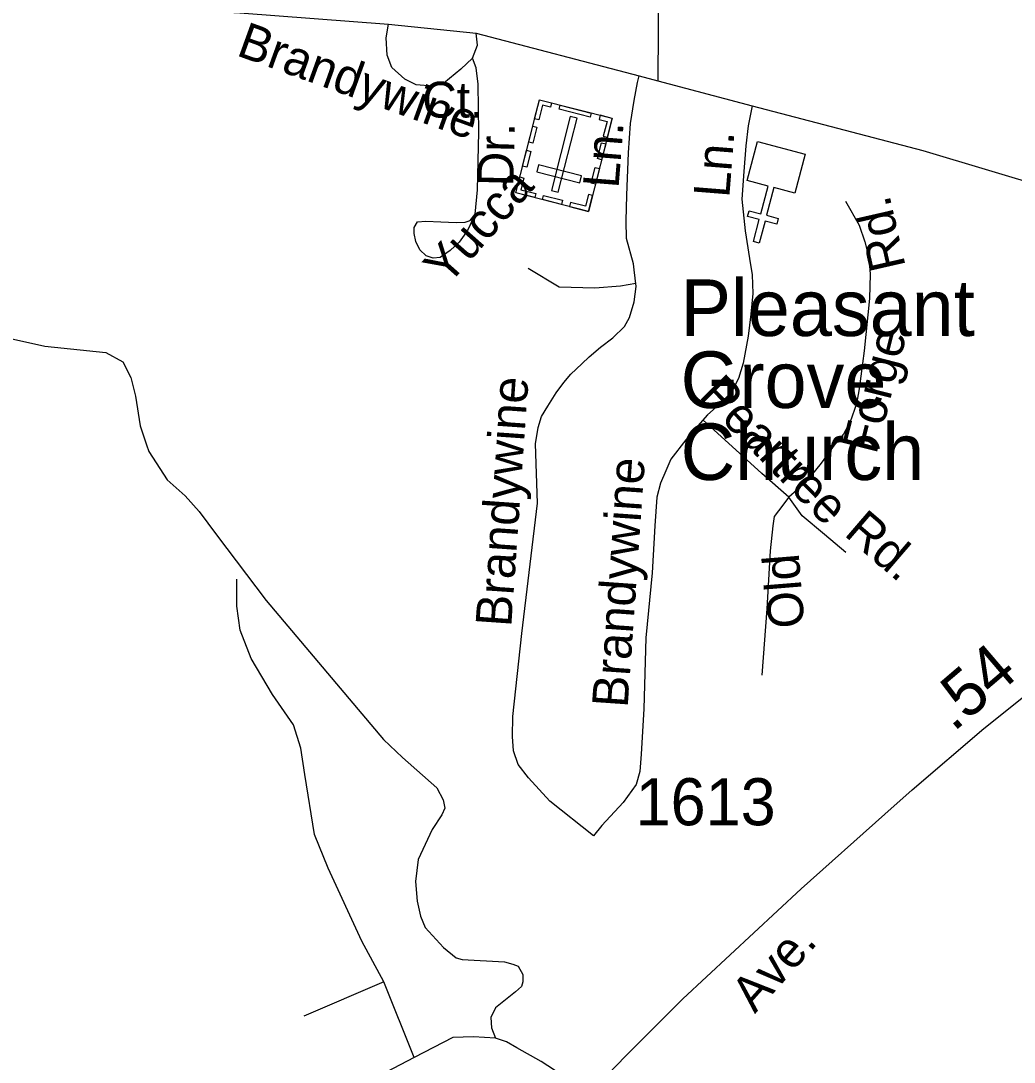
# Model space of a CAD drawing. Extents: x 2220236 to 2384410, y 720751 to 894131.
# Drawn here: x 2340366 to 2343003, y 813234 to 815997 of the extents above; entities that cross this region are included whole.
import ezdxf

# ---------------------------------------------------------------- set-up
doc = ezdxf.new("R2010")
doc.units = 0
for name, color, linetype in [('Exist Cultural Cemetery CELL', 7, 'Continuous'), ('Exist Cultural Church CELL', 7, 'Continuous'), ('Exist Cultural Church Label', 7, 'Continuous'), ('Exist Road Non-System Type 51', 7, 'Continuous'), ('Exist Road Non-System Type 51 Label', 7, 'Continuous'), ('Exist Road Secondary Mileage Hundredths English Label', 7, 'Continuous'), ('Exist Road Secondary Type 51 Attributed', 7, 'Continuous'), ('Exist Road Secondary Type 51 Label', 7, 'Continuous'), ('Exist Road Secondary Type 51 Number Label', 7, 'Continuous')]:
    doc.layers.add(name, color=color, linetype=linetype)

msp = doc.modelspace()

# ---------------------------------------------------------------- linework, layer by layer
at = {"layer": 'Exist Cultural Cemetery CELL'}
for points in [[(2341872.9, 815491.4), (2341680, 815540.6), (2341742.9, 815787.3), (2341935.8, 815738.2)], [(2341775, 815779.1), (2341772.1, 815768), (2341750.8, 815773.4), (2341740.8, 815734.3), (2341730, 815737), (2341742.9, 815787.3)], [(2341877.3, 815741.2), (2341795, 815762.2), (2341797.9, 815773.2), (2341880.1, 815752.3)], [(2341774.5, 815546.7), (2341792.6, 815542.1), (2341842.7, 815738.6), (2341824.6, 815743.2)], [(2341903.7, 815746.3), (2341900.9, 815735.2), (2341922.2, 815729.7), (2341912.2, 815690.6), (2341923, 815687.8), (2341935.8, 815738.1)], [(2341736, 815714.5), (2341725.3, 815672.5), (2341714.3, 815675.3), (2341725, 815717.3)], [(2341918.6, 815670.4), (2341907.9, 815628.4), (2341896.8, 815631.2), (2341907.5, 815673.2)], [(2341719.7, 815650.6), (2341709, 815608.6), (2341698, 815611.4), (2341708.7, 815653.4)], [(2341850.2, 815567.4), (2341854.8, 815585.5), (2341740.7, 815614.6), (2341736.1, 815596.5)], [(2341901.9, 815605.2), (2341891.3, 815563.3), (2341880.2, 815566.1), (2341890.9, 815608.1)], [(2341690.6, 815582.6), (2341701.6, 815579.8), (2341693.7, 815548.6), (2341733, 815538.6), (2341730.2, 815527.8), (2341679.9, 815540.6)], [(2341883.6, 815533.4), (2341872.6, 815536.2), (2341864.7, 815505), (2341825.4, 815515), (2341822.6, 815504.2), (2341872.9, 815491.4)], [(2341801.2, 815509.7), (2341750.9, 815522.5), (2341753.7, 815533.6), (2341804, 815520.8)]]:
    msp.add_lwpolyline(points, close=True, dxfattribs=at)
at = {"layer": 'Exist Cultural Church CELL'}
msp.add_lwpolyline([(2342420.2, 815539.9), (2342365.2, 815554.4), (2342345.6, 815480.9), (2342376.5, 815472.6), (2342372.4, 815457.2), (2342341.5, 815465.4), (2342326, 815407.3), (2342310.5, 815411.4), (2342326, 815469.6), (2342295.1, 815477.8), (2342299.2, 815493.2), (2342330.1, 815485), (2342349.7, 815558.6), (2342294, 815573.5), (2342321.4, 815676.4), (2342447.7, 815642.8)], close=True, dxfattribs=at)
at = {"layer": 'Exist Road Non-System Type 51'}
for p, q in [((2341329.4, 813447.2), (2341117.1, 813356.4)), ((2341409.9, 813246.8), (2341329.4, 813447.2))]:
    msp.add_line(p, q, dxfattribs=at)
for points in [[(2342025.1, 816743.6), (2342041.4, 816372), (2342058.6, 816112.2), (2342057.3, 815837.5)], [(2341565.4, 815897.6), (2341534.1, 815868.6), (2341488.9, 815831.5), (2341458.8, 815823.4), (2341415.9, 815826.9), (2341385.8, 815841.9), (2341351, 815873.3), (2341338.3, 815905.7), (2341336, 815952.1), (2341342.3, 815988.1)], [(2341565.4, 815897.6), (2341578.2, 815932.4), (2341575, 815964.2)], [(2341572.4, 815483.6), (2341578.2, 815548.5), (2341581.7, 815701.6), (2341580.5, 815829.2), (2341574.7, 815872.1), (2341565.4, 815897.6)], [(2341994.3, 815336.2), (2341992.4, 815352.3), (2341973.6, 815419), (2341972.8, 815466.1), (2341974.5, 815534.6), (2341978.8, 815646.7), (2341984.8, 815724.6), (2341994.2, 815785.3), (2342002.7, 815833.2), (2342007.7, 815851.2)], [(2342307.2, 815771.6), (2342296.9, 815718.6), (2342290.1, 815665.5), (2342284.9, 815597), (2342279.8, 815523.5), (2342288.4, 815439.6), (2342300.3, 815366), (2342307.2, 815323.2), (2342308.9, 815273.6), (2342303.7, 815218.8), (2342296.9, 815160.6), (2342283.2, 815088.7), (2342271.2, 815047.6), (2342252.4, 815011.7), (2342219.9, 814979.2), (2342189.1, 814951.8), (2342163.5, 814922.7), (2342131, 814885.1), (2342091.7, 814833.7), (2342078, 814802.9), (2342064.3, 814770.4), (2342054, 814732.7), (2342048.9, 814657.4), (2342042, 814532.5), (2342024.9, 814359.6), (2342019.8, 814171.3), (2342013, 814051.5), (2342009.6, 814005.3), (2341999.3, 813971.1), (2341965.1, 813923.2), (2341908.6, 813861.6), (2341886.4, 813834.2), (2341770.1, 813926.6), (2341713.6, 813988.2), (2341686.3, 814024.2), (2341674.3, 814060.1), (2341670.9, 814097.8), (2341672.6, 814150.8), (2341696.5, 814371.6), (2341737.6, 814717.3), (2341732.5, 814874.8), (2341739.3, 814917.6), (2341747.9, 814946.7), (2341765, 814974.1), (2341787.2, 815010), (2341807.7, 815037.4), (2341826.5, 815059.6), (2341855.6, 815087), (2341874.4, 815105.8), (2341905.2, 815131.5), (2341937.7, 815155.5), (2341968.5, 815186.3), (2341982.2, 815210.2), (2341994.2, 815251.3), (2341999.3, 815292.4), (2341994.3, 815336.2)], [(2342555.2, 815518.3), (2342591.1, 815455), (2342606.5, 815410.5), (2342616.8, 815369.4), (2342620.2, 815324.9), (2342618.5, 815259.9), (2342604.8, 815121.2), (2342591.1, 815020.3), (2342584.3, 814980.9), (2342567.2, 814933), (2342550, 814900.5), (2342527.8, 814874.8), (2342490.2, 814823.4), (2342449.1, 814772.1), (2342404.7, 814732.7)], [(2341551.5, 815440.7), (2341529.5, 815409.4), (2341506.3, 815387.4), (2341479.7, 815368.8), (2341461.1, 815367.6), (2341442.6, 815373.4), (2341425.2, 815389.7), (2341414.8, 815411.7), (2341410.1, 815432.6), (2341410.1, 815448.8), (2341419.4, 815463.9), (2341441.4, 815465), (2341480.8, 815463.9), (2341521.4, 815461.6), (2341545.7, 815462.7), (2341558.5, 815467.4), (2341572.4, 815483.6)], [(2341572.4, 815483.6), (2341551.5, 815440.7)], [(2341712.7, 815340.6), (2341795.4, 815291), (2341889.6, 815288.8), (2341958, 815294), (2341998.3, 815300.7)], [(2340210.4, 815182.3), (2340430.6, 815133.7), (2340591.9, 815117.2), (2340637.4, 815092.4), (2340658.1, 815051), (2340670.5, 815001.3), (2340682.9, 814922.7), (2340700, 814872.2), (2340706.2, 814854.4), (2340755.1, 814779), (2340802.8, 814736.5), (2340840, 814695.1), (2340885.5, 814633), (2341017.9, 814459.3), (2341329.2, 814090.1), (2341379.8, 814042.8), (2341470.7, 813961.9), (2341487, 813930.1), (2341491.3, 813908.1), (2341483.4, 813890), (2341458, 813851.7), (2341421.1, 813771.4), (2341413.6, 813713.2), (2341418.3, 813661.4), (2341426.8, 813621.5), (2341439.2, 813591.6), (2341487.8, 813538.2), (2341522.1, 813510.6), (2341538.1, 813506.8), (2341650.2, 813500.2), (2341672.3, 813494.5), (2341686.3, 813488.7), (2341698.6, 813466.8), (2341698.8, 813446.8), (2341694.9, 813434.8), (2341679.1, 813420.5), (2341626.2, 813378.3), (2341614.2, 813352.6), (2341615.3, 813325.5), (2341626.2, 813297.8)], [(2342404.7, 814732.7), (2342332.8, 814796.1), (2342176.6, 814937.9)], [(2342404.7, 814732.7), (2342377.3, 814696.8), (2342365.3, 814681.4), (2342361.9, 814657.4), (2342355.1, 814590.7), (2342346.5, 814436.6), (2342333.1, 814260.6)], [(2342556, 814586.4), (2342499.6, 814634.3), (2342439.7, 814683.9), (2342404.7, 814732.7)], [(2341329.4, 813447.2), (2341271.2, 813555.1), (2341182.1, 813748.6), (2341146.2, 813837.7), (2341120.5, 813997), (2341109.4, 814067.2), (2341090.5, 814128.8), (2341034, 814209.3), (2340977.5, 814305.2), (2340948.4, 814380.6), (2340939.8, 814444), (2340939.8, 814515.9)]]:
    msp.add_lwpolyline(points, dxfattribs=at)
at = {"layer": 'Exist Road Secondary Type 51 Attributed'}
for points in [[(2340229.4, 816154.2), (2340402.2, 816102.8), (2340647.8, 816049.1), (2340820.1, 816025.4), (2340947.8, 816017.8), (2341342.3, 815988.1), (2341575, 815964.2), (2342007.7, 815851.2), (2342057.3, 815837.5), (2342307.2, 815771.6), (2342760.3, 815652.7), (2343099.8, 815550.8), (2343289.7, 815487.5), (2343341, 815465.3), (2343394, 815437.9), (2343482.1, 815389.1), (2343575.3, 815333.5), (2343671.1, 815270.1)], [(2341876.8, 813151.5), (2341971, 813250.2), (2342123.2, 813401.9), (2342437.5, 813693.6), (2342659.3, 813891.8), (2342732.2, 813957), (2342922.3, 814119.2), (2343084.7, 814249.3), (2343193.5, 814348.5), (2343300.1, 814461.7), (2343343.3, 814522.1), (2343425.7, 814659.1), (2343517.6, 814820.2), (2343557.4, 814901.3), (2343576.1, 814954.8), (2343649.6, 815200.6), (2343671.1, 815270.1)], [(2341876.8, 813151.5), (2341747.6, 813236.2), (2341682.6, 813272.2), (2341655.3, 813287.6), (2341626.2, 813297.8), (2341568, 813301.3), (2341512.7, 813299.9), (2341409.9, 813246.8), (2341263.6, 813169.5)]]:
    msp.add_lwpolyline(points, dxfattribs=at)

# ---------------------------------------------------------------- texts
at = {"layer": 'Exist Cultural Church Label'}
for s, p in [('Pleasant', (2342117.4, 815160.7)), ('Grove', (2342117.4, 814969.7)), ('Church', (2342117.4, 814778.7))]:
    msp.add_text(s, height=150, dxfattribs=at).set_placement(p)
at = {"layer": 'Exist Road Non-System Type 51 Label'}
for s, rotation, p in [('Brandywine', 340.1061, (2340935.5, 815906.2)), ('Dr.', 88.4935, (2341673.1, 815556.7)), ('Ln.', 85.4282, (2341952.5, 815550.9)), ('Ln.', 85.4282, (2342246.4, 815526)), ('Yucca', 48.5172, (2341498.9, 815291.4)), ('Rd.', 102.8737, (2342715.2, 815344.9)), ('Forge', 75.8279, (2342636.7, 814844.2)), ('Brandywine', 86.011, (2341667.8, 814387.3)), ('Peartree', 314.5198, (2342163, 814999.7)), ('Brandywine', 86.011, (2341976.8, 814172.9)), ('Rd.', 319.3314, (2342548.2, 814633.5)), ('Old', 94.6542, (2342446.7, 814389))]:
    msp.add_text(s, height=95, rotation=rotation, dxfattribs=at).set_placement(p)
msp.add_text('Ct.', height=95, dxfattribs=at).set_placement((2341431.6, 815740.3))
at = {"layer": 'Exist Road Secondary Mileage Hundredths English Label'}
msp.add_text('.54', height=125, rotation=40.472, dxfattribs=at).set_placement((2342841.4, 814108.2))
at = {"layer": 'Exist Road Secondary Type 51 Label'}
msp.add_text('Ave.', height=95, rotation=48.2499, dxfattribs=at).set_placement((2342314.5, 813361.1))
at = {"layer": 'Exist Road Secondary Type 51 Number Label'}
msp.add_text('1613', height=125, dxfattribs=at).set_placement((2341997.9, 813862.5))

doc.saveas('drawing.dxf')
